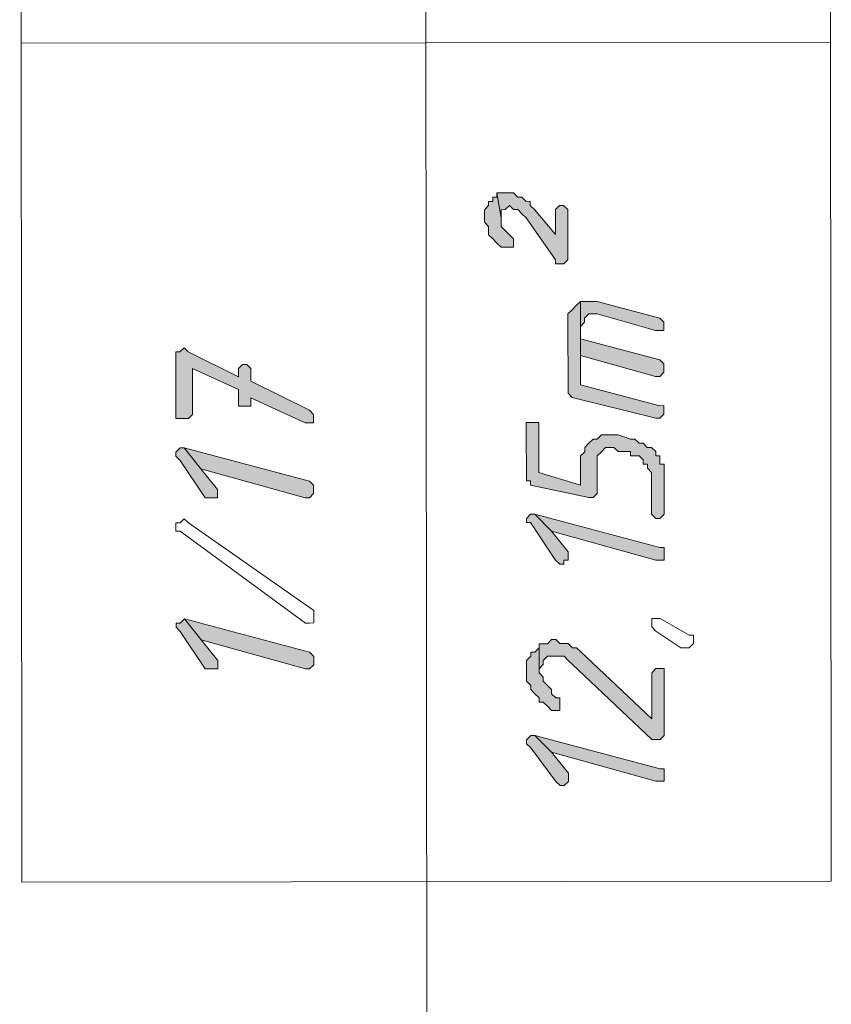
# Model space of a CAD drawing. Header units: inches. Extents: x -5850 to 5646, y 8947 to 13007.
# Tile 351 of 548: x -3146 to -3063, y 12590 to 12690. Entities that reach past the tile are written whole.
import ezdxf

# ---------------------------------------------------------------- set-up
doc = ezdxf.new("R2010")
doc.units = ezdxf.units.IN
doc.header["$MEASUREMENT"] = 0
for name, color, linetype in [('at_Entity', 7, 'Continuous'), ('at_Rect', 7, 'Continuous'), ('at_Solid', 7, 'Continuous')]:
    doc.layers.add(name, color=color, linetype=linetype)

msp = doc.modelspace()

# ---------------------------------------------------------------- hatches: boundary and pattern name
at = {"layer": 'at_Solid', "lineweight": 20}
for points in [[(-3098.482, 12670.17), (-3098.481, 12669.328), (-3098.057, 12668.904), (-3098.056, 12668.062), (-3097.637, 12667.639), (-3097.213, 12667.215), (-3096.789, 12666.792), (-3095.523, 12666.793), (-3095.524, 12667.641), (-3095.942, 12668.064), (-3096.367, 12668.482), (-3096.791, 12668.906), (-3096.792, 12669.753), (-3097.218, 12672.284), (-3097.217, 12671.861), (-3097.641, 12671.86), (-3097.641, 12671.436), (-3098.059, 12671.436), (-3098.059, 12671.018), (-3098.482, 12670.594)], [(-3097.218, 12672.284), (-3096.792, 12669.753), (-3096.792, 12670.595), (-3096.368, 12670.596), (-3095.945, 12671.02), (-3095.526, 12670.596), (-3095.103, 12670.597), (-3094.678, 12670.173), (-3094.26, 12669.755), (-3091.295, 12665.531), (-3091.295, 12665.107), (-3090.453, 12665.108), (-3090.029, 12665.532), (-3090.034, 12670.601), (-3090.458, 12671.025), (-3090.876, 12671.024), (-3091.3, 12670.6), (-3091.297, 12668.068), (-3093.413, 12670.598), (-3093.837, 12671.022), (-3093.838, 12671.44), (-3094.261, 12671.439), (-3094.68, 12671.863), (-3095.104, 12671.863), (-3095.528, 12672.286), (-3096.794, 12672.285)], [(-3090.023, 12659.197), (-3090.017, 12652.439), (-3090.017, 12652.015), (-3089.593, 12651.592), (-3081.143, 12649.491), (-3080.719, 12649.492), (-3080.301, 12649.91), (-3080.301, 12650.334), (-3080.302, 12650.758), (-3080.72, 12650.757), (-3088.752, 12652.864), (-3088.76, 12661.306), (-3089.183, 12660.888), (-3089.601, 12660.464), (-3090.024, 12660.039), (-3090.024, 12659.621)], [(-3088.76, 12661.306), (-3088.755, 12655.819), (-3088.757, 12658.775), (-3088.334, 12659.199), (-3088.334, 12659.623), (-3087.911, 12660.041), (-3087.069, 12660.042), (-3081.151, 12658.358), (-3080.309, 12658.358), (-3080.309, 12659.206), (-3080.728, 12659.63), (-3087.07, 12661.308), (-3088.336, 12661.307)], [(-3088.755, 12655.819), (-3081.147, 12653.713), (-3080.723, 12653.713), (-3080.305, 12654.137), (-3080.305, 12654.561), (-3080.306, 12654.979), (-3080.724, 12655.403), (-3088.756, 12657.509), (-3088.757, 12658.775)], [(-3129.725, 12655.783), (-3129.719, 12649.448), (-3128.453, 12649.449), (-3128.03, 12649.868), (-3128.034, 12654.518), (-3123.387, 12652.409), (-3123.385, 12650.719), (-3122.119, 12650.72), (-3122.12, 12651.563), (-3116.625, 12649.036), (-3115.783, 12649.036), (-3115.784, 12649.879), (-3116.202, 12650.302), (-3122.122, 12653.252), (-3122.123, 12654.524), (-3122.547, 12654.941), (-3122.965, 12654.941), (-3123.389, 12654.522), (-3123.388, 12653.675), (-3128.459, 12656.202), (-3128.883, 12656.625), (-3129.301, 12656.201), (-3129.725, 12656.201)], [(-3094.241, 12648.632), (-3094.236, 12643.139), (-3093.812, 12643.14), (-3093.812, 12642.721), (-3087.894, 12641.455), (-3087.476, 12641.456), (-3087.053, 12641.88), (-3087.055, 12644.835), (-3087.056, 12645.683), (-3086.632, 12646.101), (-3086.209, 12646.526), (-3085.367, 12646.526), (-3084.943, 12646.103), (-3083.677, 12646.104), (-3083.677, 12645.686), (-3082.829, 12645.687), (-3082.41, 12645.263), (-3082.41, 12644.839), (-3081.986, 12644.84), (-3081.986, 12644.422), (-3081.562, 12643.998), (-3081.558, 12639.777), (-3081.134, 12639.353), (-3080.71, 12639.354), (-3080.292, 12639.778), (-3080.295, 12642.733), (-3080.297, 12644.841), (-3080.715, 12644.841), (-3080.716, 12645.688), (-3081.139, 12645.688), (-3081.14, 12646.106), (-3081.564, 12646.53), (-3081.988, 12646.529), (-3082.412, 12646.953), (-3082.83, 12646.952), (-3083.254, 12647.376), (-3083.678, 12647.375), (-3084.944, 12647.798), (-3086.634, 12647.797), (-3087.057, 12647.372), (-3087.481, 12647.372), (-3087.899, 12646.948), (-3088.323, 12646.524), (-3088.322, 12646.1), (-3088.746, 12645.681), (-3088.743, 12642.726), (-3092.965, 12643.988), (-3092.97, 12649.057), (-3094.241, 12649.056)], [(-3129.716, 12645.645), (-3129.291, 12645.221), (-3126.756, 12641.42), (-3125.49, 12641.422), (-3125.491, 12642.269), (-3127.183, 12644.381), (-3128.874, 12646.488), (-3129.292, 12646.487), (-3129.716, 12646.063)], [(-3128.874, 12646.488), (-3127.183, 12644.381), (-3116.618, 12641.43), (-3116.195, 12641.43), (-3115.777, 12641.854), (-3115.777, 12642.278), (-3115.777, 12642.702), (-3116.196, 12643.12)], [(-3094.232, 12638.918), (-3093.809, 12638.918), (-3091.268, 12635.117), (-3090.844, 12634.699), (-3090.425, 12634.7), (-3090.426, 12635.118), (-3090.002, 12635.118), (-3090.002, 12635.542), (-3090.003, 12635.966), (-3091.694, 12638.072), (-3093.385, 12639.766), (-3093.809, 12639.766), (-3094.233, 12639.342)], [(-3093.385, 12639.766), (-3091.694, 12638.072), (-3081.13, 12635.126), (-3080.288, 12635.127), (-3080.289, 12635.975), (-3080.289, 12636.393), (-3080.707, 12636.393)], [(-3129.7, 12628.324), (-3129.276, 12627.901), (-3126.741, 12624.106), (-3125.475, 12624.107), (-3125.475, 12624.531), (-3125.476, 12624.949), (-3127.167, 12627.061), (-3128.859, 12629.173), (-3129.277, 12628.749), (-3129.7, 12628.748)], [(-3128.859, 12629.173), (-3127.167, 12627.061), (-3116.603, 12624.115), (-3116.179, 12624.115), (-3115.761, 12624.539), (-3115.762, 12624.958), (-3115.762, 12625.381), (-3116.181, 12625.805)], [(-3094.219, 12624.135), (-3094.218, 12622.863), (-3093.794, 12622.445), (-3093.793, 12622.022), (-3093.369, 12621.598), (-3092.945, 12621.18), (-3092.945, 12620.757), (-3092.526, 12620.757), (-3092.102, 12620.333), (-3091.678, 12619.91), (-3090.83, 12619.911), (-3090.832, 12621.182), (-3091.255, 12621.182), (-3091.68, 12621.6), (-3091.68, 12622.024), (-3092.104, 12622.447), (-3092.528, 12622.865), (-3092.529, 12623.289), (-3092.947, 12623.712), (-3092.95, 12626.668), (-3092.95, 12626.249), (-3093.373, 12625.825), (-3093.797, 12625.825), (-3093.796, 12625.401), (-3094.22, 12624.977), (-3094.219, 12624.559)], [(-3092.95, 12626.668), (-3092.947, 12623.712), (-3092.948, 12624.136), (-3092.53, 12624.56), (-3092.53, 12624.978), (-3092.107, 12625.402), (-3090.417, 12625.404), (-3089.993, 12624.981), (-3089.569, 12624.563), (-3081.538, 12616.964), (-3080.69, 12616.964), (-3080.272, 12617.389), (-3080.278, 12624.147), (-3081.12, 12624.146), (-3081.544, 12623.722), (-3081.539, 12619.077), (-3088.728, 12625.829), (-3089.152, 12626.253), (-3089.57, 12626.252), (-3089.994, 12626.67), (-3090.836, 12626.669), (-3091.261, 12627.093), (-3091.684, 12627.092), (-3092.108, 12626.668), (-3092.532, 12626.668)], [(-3094.212, 12616.528), (-3093.788, 12616.111), (-3091.248, 12612.728), (-3090.824, 12612.31), (-3090.405, 12612.311), (-3089.982, 12612.729), (-3089.982, 12613.153), (-3089.983, 12613.577), (-3091.674, 12615.689), (-3093.365, 12617.377), (-3093.789, 12617.376), (-3094.213, 12616.952)], [(-3093.365, 12617.377), (-3091.674, 12615.689), (-3081.11, 12612.737), (-3080.268, 12612.738), (-3080.268, 12613.162), (-3080.269, 12614.009), (-3080.687, 12614.009)]]:
    msp.add_hatch(color=7, dxfattribs=at).paths.add_polyline_path(points)

# ---------------------------------------------------------------- linework, layer by layer
at = {"layer": 'at_Entity', "color": 7, "lineweight": 20}
for p, q in [((-3104.219, 12475.86), (-3104.552, 12848.839)), ((-3145.384, 12687.448), (-3063.438, 12687.522)), ((-3097.641, 12671.436), (-3098.059, 12671.436)), ((-3098.059, 12671.436), (-3098.059, 12671.018)), ((-3097.217, 12671.861), (-3097.641, 12671.86)), ((-3097.641, 12671.86), (-3097.641, 12671.436)), ((-3096.794, 12672.285), (-3097.218, 12672.284)), ((-3097.218, 12672.284), (-3096.792, 12669.753)), ((-3096.792, 12669.753), (-3097.218, 12672.284)), ((-3097.218, 12672.284), (-3097.217, 12671.861)), ((-3095.528, 12672.286), (-3096.794, 12672.285)), ((-3095.104, 12671.863), (-3095.528, 12672.286)), ((-3094.68, 12671.863), (-3095.104, 12671.863)), ((-3094.261, 12671.439), (-3094.68, 12671.863)), ((-3093.838, 12671.44), (-3094.261, 12671.439)), ((-3093.837, 12671.022), (-3093.838, 12671.44)), ((-3098.059, 12671.018), (-3098.482, 12670.594)), ((-3098.482, 12670.594), (-3098.482, 12670.17)), ((-3096.792, 12670.595), (-3096.368, 12670.596)), ((-3096.792, 12669.753), (-3096.792, 12670.595)), ((-3096.368, 12670.596), (-3095.945, 12671.02)), ((-3095.945, 12671.02), (-3095.945, 12671.02)), ((-3095.945, 12671.02), (-3095.526, 12670.596)), ((-3095.526, 12670.596), (-3095.103, 12670.597)), ((-3095.103, 12670.597), (-3094.678, 12670.173)), ((-3093.413, 12670.598), (-3093.837, 12671.022)), ((-3091.297, 12668.068), (-3093.413, 12670.598)), ((-3093.413, 12670.598), (-3093.413, 12670.598)), ((-3090.876, 12671.024), (-3091.3, 12670.6)), ((-3091.3, 12670.6), (-3091.297, 12668.068)), ((-3090.458, 12671.025), (-3090.876, 12671.024)), ((-3090.034, 12670.601), (-3090.458, 12671.025)), ((-3090.029, 12665.532), (-3090.034, 12670.601)), ((-3098.482, 12670.17), (-3098.481, 12669.328)), ((-3096.791, 12668.906), (-3096.792, 12669.753)), ((-3094.678, 12670.173), (-3094.678, 12670.173)), ((-3094.678, 12670.173), (-3094.26, 12669.755)), ((-3094.26, 12669.755), (-3091.295, 12665.531)), ((-3098.481, 12669.328), (-3098.057, 12668.904)), ((-3098.057, 12668.904), (-3098.056, 12668.062)), ((-3096.367, 12668.482), (-3096.791, 12668.906)), ((-3095.942, 12668.064), (-3096.367, 12668.482)), ((-3098.056, 12668.062), (-3097.637, 12667.639)), ((-3097.637, 12667.639), (-3097.213, 12667.215)), ((-3095.524, 12667.641), (-3095.942, 12668.064)), ((-3095.942, 12668.064), (-3095.942, 12668.064)), ((-3095.523, 12666.793), (-3095.524, 12667.641)), ((-3097.213, 12667.215), (-3097.213, 12667.215)), ((-3097.213, 12667.215), (-3096.789, 12666.792)), ((-3096.789, 12666.792), (-3095.523, 12666.793)), ((-3091.295, 12665.531), (-3091.295, 12665.107)), ((-3090.453, 12665.108), (-3090.029, 12665.532)), ((-3091.295, 12665.107), (-3090.453, 12665.108)), ((-3089.183, 12660.888), (-3089.601, 12660.464)), ((-3088.76, 12661.306), (-3089.183, 12660.888)), ((-3089.183, 12660.888), (-3089.183, 12660.888)), ((-3088.336, 12661.307), (-3088.76, 12661.306)), ((-3088.76, 12661.306), (-3088.755, 12655.819)), ((-3088.752, 12652.864), (-3088.76, 12661.306)), ((-3087.07, 12661.308), (-3088.336, 12661.307)), ((-3080.728, 12659.63), (-3087.07, 12661.308)), ((-3089.601, 12660.464), (-3090.024, 12660.039)), ((-3090.024, 12660.039), (-3090.024, 12659.621)), ((-3090.024, 12659.621), (-3090.023, 12659.197)), ((-3088.334, 12659.623), (-3087.911, 12660.041)), ((-3088.334, 12659.199), (-3088.334, 12659.623)), ((-3087.911, 12660.041), (-3087.069, 12660.042)), ((-3087.069, 12660.042), (-3081.151, 12658.358)), ((-3080.309, 12659.206), (-3080.728, 12659.63)), ((-3090.023, 12659.197), (-3090.017, 12652.439)), ((-3088.757, 12658.775), (-3088.334, 12659.199)), ((-3088.756, 12657.509), (-3088.757, 12658.775)), ((-3088.757, 12658.775), (-3088.755, 12655.819)), ((-3088.755, 12655.819), (-3088.757, 12658.775)), ((-3088.757, 12658.775), (-3088.757, 12658.775)), ((-3080.309, 12658.358), (-3080.309, 12659.206)), ((-3080.309, 12659.206), (-3080.309, 12659.206)), ((-3080.724, 12655.403), (-3088.756, 12657.509)), ((-3081.151, 12658.358), (-3080.309, 12658.358)), ((-3128.883, 12656.625), (-3129.301, 12656.201)), ((-3128.459, 12656.202), (-3128.883, 12656.625)), ((-3129.301, 12656.201), (-3129.725, 12656.201)), ((-3129.725, 12656.201), (-3129.725, 12655.783)), ((-3129.725, 12655.783), (-3129.719, 12649.448)), ((-3123.388, 12653.675), (-3128.459, 12656.202)), ((-3088.755, 12655.819), (-3081.147, 12653.713)), ((-3128.03, 12649.868), (-3128.034, 12654.518)), ((-3128.034, 12654.518), (-3123.387, 12652.409)), ((-3122.965, 12654.941), (-3123.389, 12654.522)), ((-3123.389, 12654.522), (-3123.388, 12653.675)), ((-3122.547, 12654.941), (-3122.965, 12654.941)), ((-3122.123, 12654.524), (-3122.547, 12654.941)), ((-3122.122, 12653.252), (-3122.123, 12654.524)), ((-3122.123, 12654.524), (-3122.123, 12654.524)), ((-3080.306, 12654.979), (-3080.724, 12655.403)), ((-3080.305, 12654.561), (-3080.306, 12654.979)), ((-3080.305, 12654.137), (-3080.305, 12654.561)), ((-3081.147, 12653.713), (-3080.723, 12653.713)), ((-3080.723, 12653.713), (-3080.305, 12654.137)), ((-3116.202, 12650.302), (-3122.122, 12653.252)), ((-3080.72, 12650.757), (-3088.752, 12652.864)), ((-3123.387, 12652.409), (-3123.385, 12650.719)), ((-3122.119, 12650.72), (-3122.12, 12651.563)), ((-3122.12, 12651.563), (-3116.625, 12649.036)), ((-3090.017, 12652.439), (-3090.017, 12652.015)), ((-3090.017, 12652.015), (-3089.593, 12651.592)), ((-3089.593, 12651.592), (-3081.143, 12649.491)), ((-3123.385, 12650.719), (-3122.119, 12650.72)), ((-3080.302, 12650.758), (-3080.72, 12650.757)), ((-3080.301, 12650.334), (-3080.302, 12650.758)), ((-3128.453, 12649.449), (-3128.03, 12649.868)), ((-3115.784, 12649.879), (-3116.202, 12650.302)), ((-3115.783, 12649.036), (-3115.784, 12649.879)), ((-3115.784, 12649.879), (-3115.784, 12649.879)), ((-3080.719, 12649.492), (-3080.301, 12649.91)), ((-3080.301, 12649.91), (-3080.301, 12650.334)), ((-3129.719, 12649.448), (-3128.453, 12649.449)), ((-3116.625, 12649.036), (-3115.783, 12649.036)), ((-3092.97, 12649.057), (-3094.241, 12649.056)), ((-3094.241, 12649.056), (-3094.241, 12648.632)), ((-3094.241, 12648.632), (-3094.236, 12643.139)), ((-3092.965, 12643.988), (-3092.97, 12649.057)), ((-3081.143, 12649.491), (-3080.719, 12649.492)), ((-3086.634, 12647.797), (-3087.057, 12647.372)), ((-3084.944, 12647.798), (-3086.634, 12647.797)), ((-3083.678, 12647.375), (-3084.944, 12647.798)), ((-3087.899, 12646.948), (-3088.323, 12646.524)), ((-3088.323, 12646.524), (-3088.322, 12646.1)), ((-3087.481, 12647.372), (-3087.899, 12646.948)), ((-3087.899, 12646.948), (-3087.899, 12646.948)), ((-3087.057, 12647.372), (-3087.481, 12647.372)), ((-3086.632, 12646.101), (-3086.209, 12646.526)), ((-3086.209, 12646.526), (-3085.367, 12646.526)), ((-3085.367, 12646.526), (-3084.943, 12646.103)), ((-3083.254, 12647.376), (-3083.678, 12647.375)), ((-3082.83, 12646.952), (-3083.254, 12647.376)), ((-3082.412, 12646.953), (-3082.83, 12646.952)), ((-3081.988, 12646.529), (-3082.412, 12646.953)), ((-3081.564, 12646.53), (-3081.988, 12646.529)), ((-3081.14, 12646.106), (-3081.564, 12646.53)), ((-3129.292, 12646.487), (-3129.716, 12646.063)), ((-3129.716, 12646.063), (-3129.716, 12645.645)), ((-3129.716, 12645.645), (-3129.716, 12645.645)), ((-3129.716, 12645.645), (-3129.291, 12645.221)), ((-3128.874, 12646.488), (-3129.292, 12646.487)), ((-3128.874, 12646.488), (-3127.183, 12644.381)), ((-3116.196, 12643.12), (-3128.874, 12646.488)), ((-3127.183, 12644.381), (-3128.874, 12646.488)), ((-3088.322, 12646.1), (-3088.746, 12645.681)), ((-3088.746, 12645.681), (-3088.743, 12642.726)), ((-3087.056, 12645.683), (-3086.632, 12646.101)), ((-3087.055, 12644.835), (-3087.056, 12645.683)), ((-3086.632, 12646.101), (-3086.632, 12646.101)), ((-3084.943, 12646.103), (-3083.677, 12646.104)), ((-3083.677, 12646.104), (-3083.677, 12645.686)), ((-3083.677, 12645.686), (-3082.829, 12645.687)), ((-3082.829, 12645.687), (-3082.41, 12645.263)), ((-3081.139, 12645.688), (-3081.14, 12646.106)), ((-3080.716, 12645.688), (-3081.139, 12645.688)), ((-3080.715, 12644.841), (-3080.716, 12645.688)), ((-3129.291, 12645.221), (-3126.756, 12641.42)), ((-3087.053, 12641.88), (-3087.055, 12644.835)), ((-3082.41, 12645.263), (-3082.41, 12644.839)), ((-3082.41, 12644.839), (-3081.986, 12644.84)), ((-3081.986, 12644.84), (-3081.986, 12644.422)), ((-3080.297, 12644.841), (-3080.715, 12644.841)), ((-3080.295, 12642.733), (-3080.297, 12644.841)), ((-3127.183, 12644.381), (-3116.618, 12641.43)), ((-3125.491, 12642.269), (-3127.183, 12644.381)), ((-3088.743, 12642.726), (-3092.965, 12643.988)), ((-3081.986, 12644.422), (-3081.562, 12643.998)), ((-3081.562, 12643.998), (-3081.558, 12639.777)), ((-3115.777, 12642.702), (-3116.196, 12643.12)), ((-3115.777, 12642.278), (-3115.777, 12642.702)), ((-3094.236, 12643.139), (-3093.812, 12643.14)), ((-3093.812, 12643.14), (-3093.812, 12642.721)), ((-3093.812, 12642.721), (-3087.894, 12641.455)), ((-3080.292, 12639.778), (-3080.295, 12642.733)), ((-3125.49, 12641.422), (-3125.491, 12642.269)), ((-3125.491, 12642.269), (-3125.491, 12642.269)), ((-3116.195, 12641.43), (-3115.777, 12641.854)), ((-3115.777, 12641.854), (-3115.777, 12642.278)), ((-3087.476, 12641.456), (-3087.053, 12641.88)), ((-3126.756, 12641.42), (-3125.49, 12641.422)), ((-3116.618, 12641.43), (-3116.195, 12641.43)), ((-3087.894, 12641.455), (-3087.476, 12641.456)), ((-3093.809, 12639.766), (-3094.233, 12639.342)), ((-3093.385, 12639.766), (-3093.809, 12639.766)), ((-3093.385, 12639.766), (-3091.694, 12638.072)), ((-3080.707, 12636.393), (-3093.385, 12639.766)), ((-3091.694, 12638.072), (-3093.385, 12639.766)), ((-3081.558, 12639.777), (-3081.134, 12639.353)), ((-3080.71, 12639.354), (-3080.292, 12639.778)), ((-3129.709, 12638.039), (-3129.709, 12638.886)), ((-3129.709, 12638.886), (-3129.286, 12638.886)), ((-3129.286, 12638.886), (-3128.868, 12639.311)), ((-3128.868, 12639.311), (-3128.444, 12638.887)), ((-3128.444, 12638.887), (-3128.444, 12638.887)), ((-3128.444, 12638.887), (-3115.766, 12630.026)), ((-3094.233, 12639.342), (-3094.232, 12638.918)), ((-3094.232, 12638.918), (-3093.809, 12638.918)), ((-3093.809, 12638.918), (-3091.268, 12635.117)), ((-3081.134, 12639.353), (-3080.71, 12639.354)), ((-3129.285, 12638.039), (-3129.709, 12638.039)), ((-3116.607, 12628.76), (-3129.285, 12638.039)), ((-3091.694, 12638.072), (-3081.13, 12635.126)), ((-3090.003, 12635.966), (-3091.694, 12638.072)), ((-3090.002, 12635.542), (-3090.003, 12635.966)), ((-3080.289, 12636.393), (-3080.707, 12636.393)), ((-3080.289, 12635.975), (-3080.289, 12636.393)), ((-3080.288, 12635.127), (-3080.289, 12635.975)), ((-3091.268, 12635.117), (-3091.268, 12635.117)), ((-3091.268, 12635.117), (-3090.844, 12634.699)), ((-3090.844, 12634.699), (-3090.425, 12634.7)), ((-3090.425, 12634.7), (-3090.426, 12635.118)), ((-3090.426, 12635.118), (-3090.002, 12635.118)), ((-3090.002, 12635.118), (-3090.002, 12635.542)), ((-3081.13, 12635.126), (-3080.288, 12635.127)), ((-3115.766, 12630.026), (-3115.765, 12628.761)), ((-3129.277, 12628.749), (-3129.7, 12628.748)), ((-3129.7, 12628.748), (-3129.7, 12628.324)), ((-3128.859, 12629.173), (-3129.277, 12628.749)), ((-3128.859, 12629.173), (-3127.167, 12627.061)), ((-3116.181, 12625.805), (-3128.859, 12629.173)), ((-3127.167, 12627.061), (-3128.859, 12629.173)), ((-3128.859, 12629.173), (-3128.859, 12629.173)), ((-3116.183, 12628.76), (-3116.607, 12628.76)), ((-3115.765, 12628.761), (-3116.183, 12628.76)), ((-3116.183, 12628.76), (-3116.183, 12628.76)), ((-3081.548, 12629.215), (-3080.701, 12629.216)), ((-3081.548, 12628.367), (-3081.548, 12629.215)), ((-3080.701, 12629.216), (-3077.744, 12627.529)), ((-3129.7, 12628.324), (-3129.7, 12628.324)), ((-3129.7, 12628.324), (-3129.276, 12627.901)), ((-3129.276, 12627.901), (-3126.741, 12624.106)), ((-3081.124, 12627.944), (-3081.548, 12628.367)), ((-3078.59, 12626.262), (-3081.124, 12627.944)), ((-3081.124, 12627.944), (-3081.124, 12627.944)), ((-3127.167, 12627.061), (-3116.603, 12624.115)), ((-3125.476, 12624.949), (-3127.167, 12627.061)), ((-3092.95, 12626.668), (-3092.947, 12623.712)), ((-3092.532, 12626.668), (-3092.95, 12626.668)), ((-3092.947, 12623.712), (-3092.95, 12626.668)), ((-3092.95, 12626.668), (-3092.95, 12626.249)), ((-3092.108, 12626.668), (-3092.532, 12626.668)), ((-3091.684, 12627.092), (-3092.108, 12626.668)), ((-3091.261, 12627.093), (-3091.684, 12627.092)), ((-3090.836, 12626.669), (-3091.261, 12627.093)), ((-3089.994, 12626.67), (-3090.836, 12626.669)), ((-3089.57, 12626.252), (-3089.994, 12626.67)), ((-3077.744, 12627.529), (-3077.326, 12627.529)), ((-3077.325, 12626.681), (-3077.743, 12626.263)), ((-3077.326, 12627.529), (-3077.325, 12626.681)), ((-3115.762, 12625.381), (-3116.181, 12625.805)), ((-3093.373, 12625.825), (-3093.797, 12625.825)), ((-3093.797, 12625.825), (-3093.796, 12625.401)), ((-3092.95, 12626.249), (-3093.373, 12625.825)), ((-3089.152, 12626.253), (-3089.57, 12626.252)), ((-3088.728, 12625.829), (-3089.152, 12626.253)), ((-3081.539, 12619.077), (-3088.728, 12625.829)), ((-3088.728, 12625.829), (-3088.728, 12625.829)), ((-3077.743, 12626.263), (-3078.59, 12626.262)), ((-3125.475, 12624.531), (-3125.476, 12624.949)), ((-3115.762, 12624.958), (-3115.762, 12625.381)), ((-3115.761, 12624.539), (-3115.762, 12624.958)), ((-3093.796, 12625.401), (-3094.22, 12624.977)), ((-3094.22, 12624.977), (-3094.219, 12624.559)), ((-3092.53, 12624.978), (-3092.107, 12625.402)), ((-3092.53, 12624.56), (-3092.53, 12624.978)), ((-3092.53, 12624.978), (-3092.53, 12624.978)), ((-3092.107, 12625.402), (-3090.417, 12625.404)), ((-3090.417, 12625.404), (-3089.993, 12624.981)), ((-3089.993, 12624.981), (-3089.569, 12624.563)), ((-3126.741, 12624.106), (-3125.475, 12624.107)), ((-3125.475, 12624.107), (-3125.475, 12624.531)), ((-3116.603, 12624.115), (-3116.179, 12624.115)), ((-3116.179, 12624.115), (-3115.761, 12624.539)), ((-3094.219, 12624.559), (-3094.219, 12624.135)), ((-3094.219, 12624.135), (-3094.218, 12622.863)), ((-3092.948, 12624.136), (-3092.53, 12624.56)), ((-3092.947, 12623.712), (-3092.948, 12624.136)), ((-3092.529, 12623.289), (-3092.947, 12623.712)), ((-3089.569, 12624.563), (-3081.538, 12616.964)), ((-3081.12, 12624.146), (-3081.544, 12623.722)), ((-3081.544, 12623.722), (-3081.539, 12619.077)), ((-3080.278, 12624.147), (-3081.12, 12624.146)), ((-3080.272, 12617.389), (-3080.278, 12624.147)), ((-3094.218, 12622.863), (-3093.794, 12622.445)), ((-3092.528, 12622.865), (-3092.529, 12623.289)), ((-3092.529, 12623.289), (-3092.529, 12623.289)), ((-3092.104, 12622.447), (-3092.528, 12622.865)), ((-3093.794, 12622.445), (-3093.793, 12622.022)), ((-3093.793, 12622.022), (-3093.369, 12621.598)), ((-3091.68, 12622.024), (-3092.104, 12622.447)), ((-3091.68, 12621.6), (-3091.68, 12622.024)), ((-3091.68, 12622.024), (-3091.68, 12622.024)), ((-3093.369, 12621.598), (-3093.369, 12621.598)), ((-3093.369, 12621.598), (-3092.945, 12621.18)), ((-3092.945, 12621.18), (-3092.945, 12620.757)), ((-3092.945, 12620.757), (-3092.526, 12620.757)), ((-3092.526, 12620.757), (-3092.102, 12620.333)), ((-3091.255, 12621.182), (-3091.68, 12621.6)), ((-3090.832, 12621.182), (-3091.255, 12621.182)), ((-3090.83, 12619.911), (-3090.832, 12621.182)), ((-3092.102, 12620.333), (-3091.678, 12619.91)), ((-3091.678, 12619.91), (-3090.83, 12619.911)), ((-3093.789, 12617.376), (-3094.213, 12616.952)), ((-3094.213, 12616.952), (-3094.212, 12616.528)), ((-3093.365, 12617.377), (-3093.789, 12617.376)), ((-3093.365, 12617.377), (-3091.674, 12615.689)), ((-3080.687, 12614.009), (-3093.365, 12617.377)), ((-3091.674, 12615.689), (-3093.365, 12617.377)), ((-3081.538, 12616.964), (-3080.69, 12616.964)), ((-3080.69, 12616.964), (-3080.272, 12617.389)), ((-3094.212, 12616.528), (-3094.212, 12616.528)), ((-3094.212, 12616.528), (-3093.788, 12616.111)), ((-3093.788, 12616.111), (-3091.248, 12612.728)), ((-3091.674, 12615.689), (-3081.11, 12612.737)), ((-3089.983, 12613.577), (-3091.674, 12615.689)), ((-3080.269, 12614.009), (-3080.687, 12614.009)), ((-3080.268, 12613.162), (-3080.269, 12614.009)), ((-3091.248, 12612.728), (-3091.248, 12612.728)), ((-3091.248, 12612.728), (-3090.824, 12612.31)), ((-3090.405, 12612.311), (-3089.982, 12612.729)), ((-3089.982, 12613.153), (-3089.983, 12613.577)), ((-3089.982, 12612.729), (-3089.982, 12613.153)), ((-3081.11, 12612.737), (-3080.268, 12612.738)), ((-3080.268, 12612.738), (-3080.268, 12613.162)), ((-3090.824, 12612.31), (-3090.405, 12612.311))]:
    msp.add_line(p, q, dxfattribs=at)
at = {"layer": 'at_Rect', "color": 7, "lineweight": 20}
for p, q in [((-3063.362, 12602.615), (-3063.582, 12848.875)), ((-3145.527, 12848.801), (-3145.307, 12602.542)), ((-3063.362, 12602.615), (-3145.307, 12602.542))]:
    msp.add_line(p, q, dxfattribs=at)

doc.saveas('drawing.dxf')
